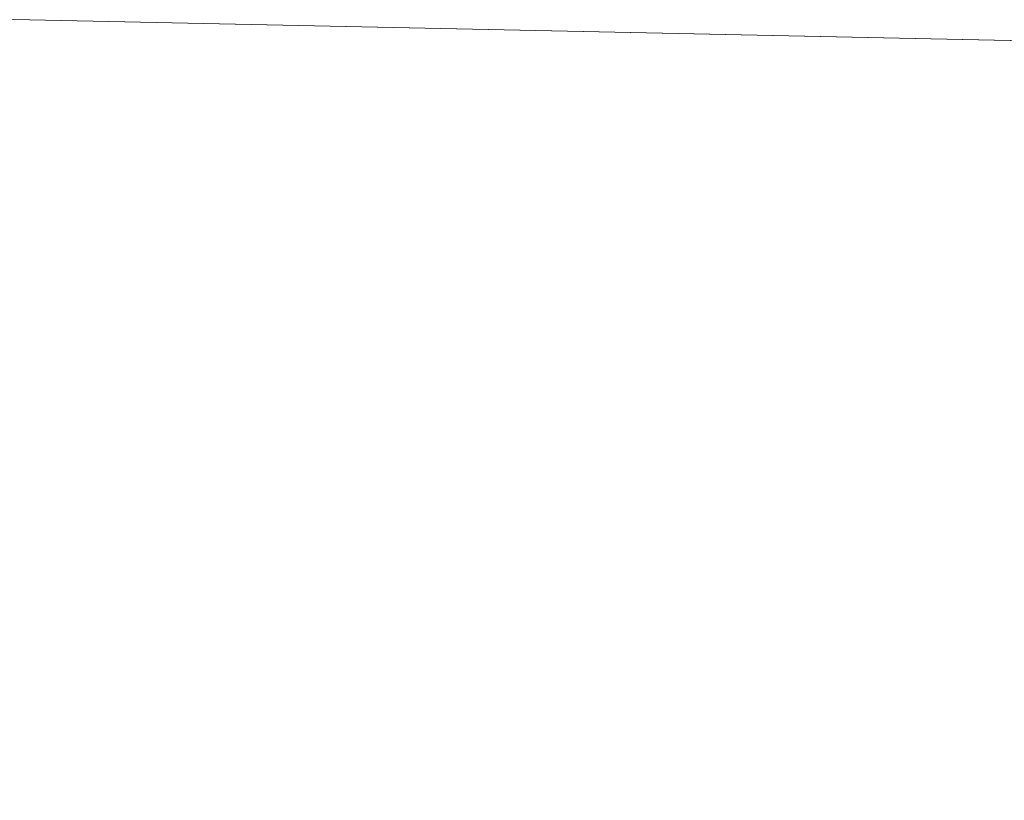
# Model space of a CAD drawing. Header units: inches. Extents: x -263 to 530, y -1 to 602.
# Tile 386 of 656: x 6.678 to 6.883, y 6.333 to 6.496. Entities that reach past the tile are written whole.
import ezdxf

# ---------------------------------------------------------------- set-up
doc = ezdxf.new("R2010")
doc.units = ezdxf.units.IN
doc.header["$MEASUREMENT"] = 0
doc.layers.add('A-WALL', color=113, linetype='Continuous', lineweight=13)

msp = doc.modelspace()

# ---------------------------------------------------------------- meshes
at = {"layer": 'A-WALL'}
mesh = msp.add_polyface(dxfattribs=at)
corners = [(0.00069, 13.75, -6), (10.00069, 13.75, -6), (158.24999, 13.75, -6), (158.24999, 0, -6), (0.00069, 0, -6)]
mesh.append_faces([[corners[k] for k in face] for face in [(1, 4, 0)]], dxfattribs={"vtx0": -1})
mesh.append_faces([[corners[k] for k in face] for face in [(3, 4, 1, 2)]], dxfattribs={"vtx1": -1})
mesh = msp.add_polyface(dxfattribs=at)
corners = [(158.24999, 13.75, 114.5), (10.00069, 13.75, 114.5), (0.00069, 13.75, 114.5), (0.00069, 0, 114.5), (158.24999, 0, 114.5)]
mesh.append_faces([[corners[k] for k in face] for face in [(1, 4, 0)]], dxfattribs={"vtx0": -1})
mesh.append_faces([[corners[k] for k in face] for face in [(3, 4, 1, 2)]], dxfattribs={"vtx1": -1})
mesh = msp.add_polyface(dxfattribs=at)
corners = [(0, 6.5, 114.5), (6.5, 6.5, 114.5), (313.24999, 6.5, 114.5), (313.24999, 0, 114.5), (0, 0, 114.5)]
mesh.append_faces([[corners[k] for k in face] for face in [(1, 4, 0)]], dxfattribs={"vtx0": -1})
mesh.append_faces([[corners[k] for k in face] for face in [(3, 4, 1, 2)]], dxfattribs={"vtx1": -1})
mesh = msp.add_polyface(dxfattribs=at)
corners = [(313.24999, 6.5, 259.99999), (6.5, 6.5, 259.99999), (0, 6.5, 259.99999), (0, 0, 259.99999), (313.24999, 0, 259.99999)]
mesh.append_faces([[corners[k] for k in face] for face in [(1, 4, 0)]], dxfattribs={"vtx0": -1})
mesh.append_faces([[corners[k] for k in face] for face in [(3, 4, 1, 2)]], dxfattribs={"vtx1": -1})

doc.saveas('drawing.dxf')
